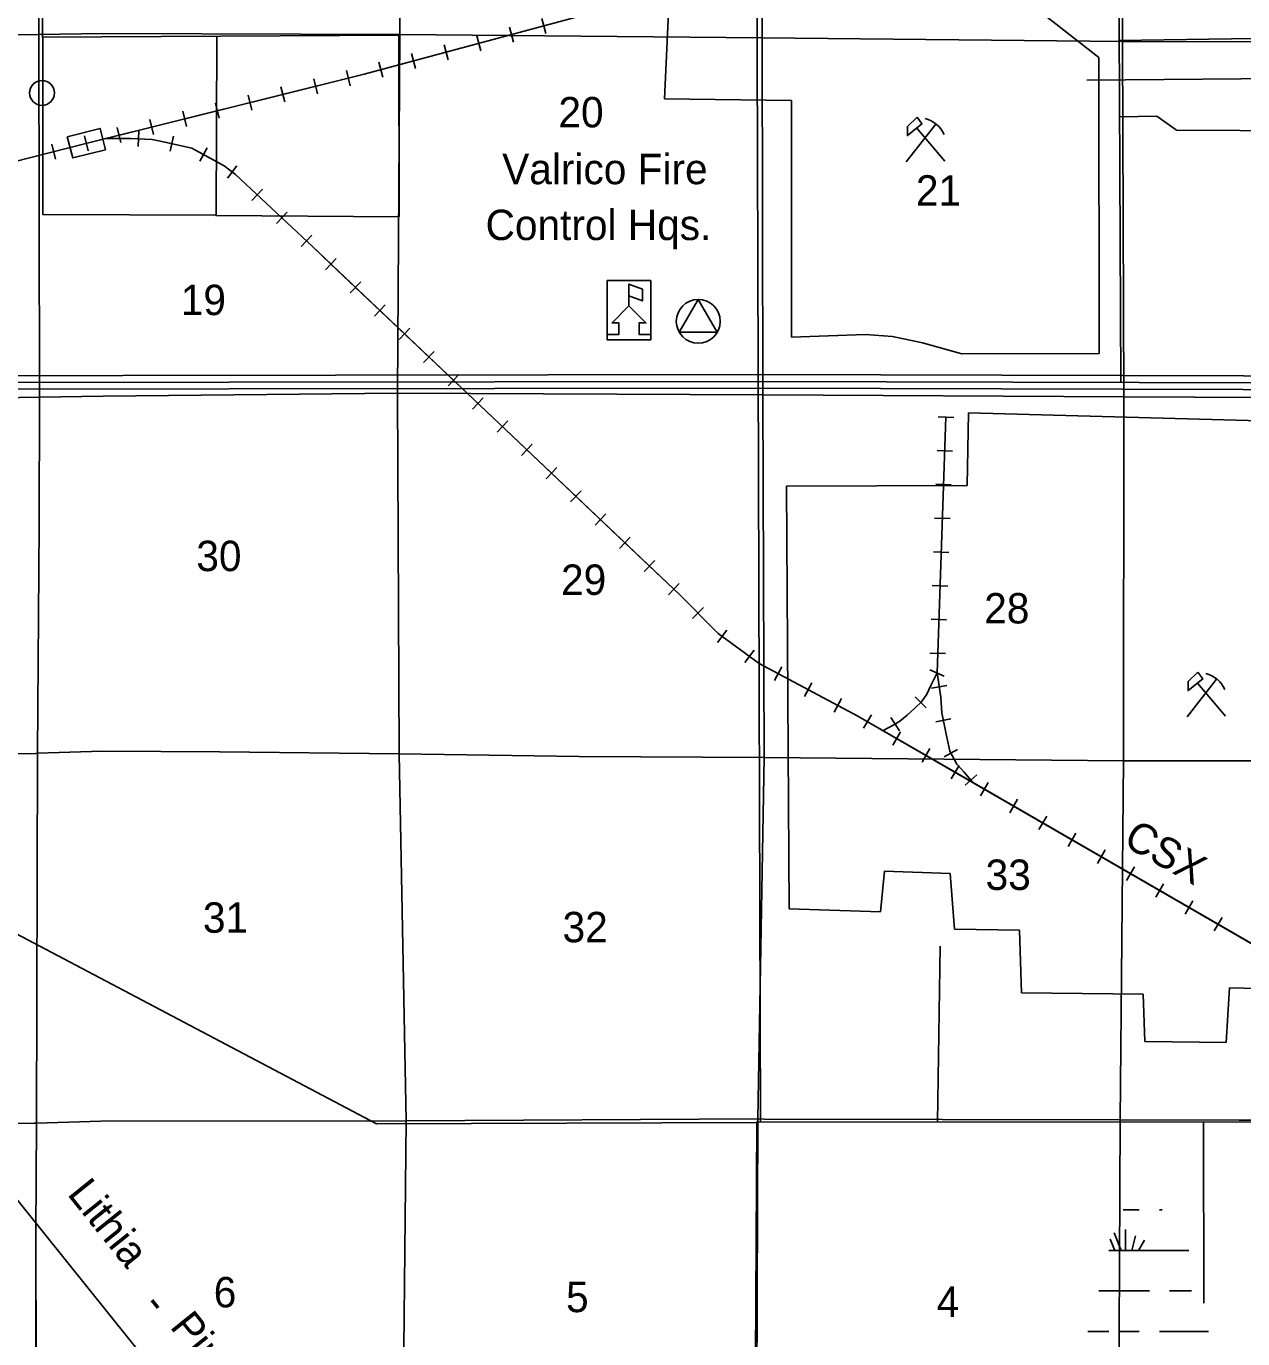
# Model space of a CAD drawing. Extents: x 380424 to 701066, y 1117407 to 1412949.
# Drawn here: x 574365 to 592389, y 1296226 to 1315661 of the extents above; entities that cross this region are included whole.
import ezdxf

# ---------------------------------------------------------------- set-up
doc = ezdxf.new("R2010")
doc.units = 0
for name, color, linetype in [('County Roads Related Text', 7, 'Continuous'), ('County Routes Highway Center Lines', 7, 'Continuous'), ('Culture', 7, 'Continuous'), ('Culture Text', 7, 'Continuous'), ('Local Roads Paved', 7, 'Continuous'), ('Narrow Canals', 7, 'Continuous'), ('Railroad Stations', 7, 'Continuous'), ('Railroads', 7, 'Continuous'), ('Railroads Text', 7, 'Continuous'), ('Section Lines', 7, 'Continuous'), ('Section Numbers', 7, 'Continuous'), ('State Route Divided Highway Outline and Fill', 7, 'Continuous'), ('State Routes Highway Center Lines', 7, 'Continuous'), ('Strip Mining Area', 7, 'Continuous'), ('Swamps', 7, 'Continuous'), ('Town Centers', 7, 'Continuous'), ('Township  and Range lines', 7, 'Continuous')]:
    doc.layers.add(name, color=color, linetype=linetype)

msp = doc.modelspace()

# ---------------------------------------------------------------- linework, layer by layer
at = {"layer": 'County Routes Highway Center Lines'}
msp.add_lwpolyline([(583908, 1287962), (578374, 1293126), (568754, 1305098)], dxfattribs=at)
at = {"layer": 'Culture'}
for p, q in [((587404, 1313653), (587842, 1314213)), ((587561, 1314154), (587974, 1313662)), ((582970, 1311019), (582970, 1311894)), ((582970, 1311894), (583620, 1311894)), ((583620, 1311894), (583620, 1311019)), ((583295, 1311519), (583295, 1311669)), ((583620, 1311019), (582970, 1311019)), ((591563, 1305435), (592000, 1305994)), ((591719, 1305936), (592132, 1305443))]:
    msp.add_line(p, q, dxfattribs=at)
for points in [[(587567, 1314314), (587636, 1314214), (587421, 1314042), (587421, 1314177)], [(583295, 1311669), (583495, 1311594), (583495, 1311769), (583295, 1311844)], [(583295, 1311519), (583045, 1311269), (583145, 1311269), (583145, 1311099), (582970, 1311099), (582970, 1311019), (583620, 1311019), (583620, 1311099), (583445, 1311099), (583445, 1311269), (583545, 1311269)], [(584040, 1311129), (584602, 1311129), (584321, 1311616)], [(591725, 1306095), (591795, 1305996), (591579, 1305824), (591579, 1305959)]]:
    msp.add_lwpolyline(points, close=True, dxfattribs=at)
msp.add_circle((584321, 1311291), 325, dxfattribs=at)
for centre in [(587571, 1313880), (591729, 1305662)]:
    msp.add_arc(centre, 431, 24.5415, 74.8304, dxfattribs=at)
at = {"layer": 'Local Roads Paved'}
for points in [[(585243, 1299434), (585208, 1310600), (585158, 1326169), (585257, 1329247), (585289, 1331092)], [(574488, 1329961), (574516, 1328680), (574568, 1326347), (574610, 1314853), (574609, 1314485), (574609, 1312876), (577179, 1312865)], [(590582, 1310387), (590534, 1320891), (574587, 1321022)], [(574607, 1315499), (579885, 1315530), (579889, 1312841), (577179, 1312858), (577190, 1315514)], [(592554, 1315482), (590559, 1315452)], [(590564, 1314320), (591116, 1314332), (591407, 1314121), (593290, 1314114)], [(558576, 1304948), (568772, 1304856), (569219, 1304858), (569219, 1304858), (579554, 1299411), (585189, 1299428)], [(587906, 1302038), (587865, 1299435)], [(577560, 1294139), (585159, 1294158), (585189, 1299434), (599113, 1299440), (599610, 1298785), (601736, 1298192), (603377, 1298218), (603377, 1299511)], [(591806, 1299437), (591811, 1296751)]]:
    msp.add_lwpolyline(points, dxfattribs=at)
at = {"layer": 'Narrow Canals'}
msp.add_lwpolyline([(593511, 1314892), (590080, 1314865)], dxfattribs=at)
at = {"layer": 'Railroad Stations'}
msp.add_lwpolyline([(574973, 1314026), (575458, 1314148), (575538, 1313833), (575053, 1313711)], close=True, dxfattribs=at)
at = {"layer": 'Railroads'}
for p, q in [((582006, 1315777), (582065, 1315555)), ((581523, 1315647), (581582, 1315425)), ((580557, 1315388), (580616, 1315166)), ((581040, 1315518), (581099, 1315296)), ((580074, 1315259), (580133, 1315037)), ((579109, 1315005), (579164, 1314781)), ((579591, 1315129), (579650, 1314907)), ((578624, 1314884), (578679, 1314661)), ((577653, 1314643), (577709, 1314420)), ((578138, 1314764), (578194, 1314540)), ((576683, 1314402), (576738, 1314179)), ((577168, 1314522), (577223, 1314299)), ((576197, 1314281), (576253, 1314058)), ((575227, 1314040), (575282, 1313817)), ((575712, 1314161), (575768, 1313938)), ((576024, 1313879), (576034, 1314109)), ((576497, 1313812), (576548, 1314036)), ((574742, 1313916), (574799, 1313693)), ((576936, 1313661), (577046, 1313863)), ((577349, 1313412), (577487, 1313596)), ((577708, 1313083), (577865, 1313251)), ((578073, 1312741), (578230, 1312909)), ((578438, 1312399), (578595, 1312567)), ((578801, 1312056), (578959, 1312223)), ((579164, 1311712), (579322, 1311879)), ((579527, 1311368), (579685, 1311535)), ((579890, 1311024), (580048, 1311191)), ((580253, 1310680), (580411, 1310847)), ((580616, 1310336), (580774, 1310503)), ((580978, 1309993), (581137, 1310160)), ((581341, 1309649), (581500, 1309816)), ((588106, 1309870), (587876, 1309878)), ((581704, 1309305), (581863, 1309472)), ((588088, 1309370), (587859, 1309378)), ((582067, 1308961), (582225, 1309128)), ((582430, 1308617), (582588, 1308784)), ((588071, 1308871), (587841, 1308879)), ((582793, 1308273), (582951, 1308440)), ((588054, 1308371), (587824, 1308379)), ((583156, 1307929), (583314, 1308096)), ((588036, 1307871), (587806, 1307879)), ((583519, 1307585), (583677, 1307752)), ((583882, 1307241), (584040, 1307408)), ((588019, 1307371), (587789, 1307379)), ((584236, 1306892), (584398, 1307055)), ((588001, 1306872), (587772, 1306880)), ((584609, 1306536), (584746, 1306721)), ((585011, 1306238), (585148, 1306423)), ((587984, 1306372), (587754, 1306380)), ((585453, 1305972), (585561, 1306175)), ((587964, 1306038), (587754, 1306133)), ((585895, 1305738), (586002, 1305941)), ((588006, 1305897), (587779, 1305861)), ((586336, 1305503), (586444, 1305706)), ((587699, 1305568), (587537, 1305731)), ((586771, 1305266), (586886, 1305465)), ((587301, 1305230), (587176, 1305423)), ((588064, 1305408), (587839, 1305359)), ((587204, 1305016), (587319, 1305215)), ((587637, 1304765), (587752, 1304965)), ((588164, 1304954), (587963, 1304842)), ((588070, 1304515), (588185, 1304714)), ((588447, 1304574), (588274, 1304422)), ((588503, 1304265), (588618, 1304464)), ((588936, 1304015), (589051, 1304214)), ((589369, 1303765), (589484, 1303964)), ((589802, 1303515), (589917, 1303714)), ((590235, 1303265), (590350, 1303464)), ((590668, 1303014), (590783, 1303214)), ((591101, 1302764), (591216, 1302963)), ((591534, 1302514), (591649, 1302713)), ((591967, 1302264), (592082, 1302463))]:
    msp.add_line(p, q, dxfattribs=at)
for points in [[(615982, 1337696), (615370, 1337533), (614236, 1337454), (613281, 1337032), (612553, 1336568), (610775, 1335064), (602485, 1328537), (596164, 1324337), (589864, 1320152), (585859, 1317583), (583462, 1316061), (582382, 1315759), (579370, 1314951), (575249, 1313927), (574183, 1313653)], [(578166, 1314652), (579370, 1314951), (582382, 1315759), (583462, 1316061), (583901, 1316339)], [(572560, 1312686), (573196, 1313135), (574183, 1313653), (575249, 1313927), (578166, 1314652)], [(575539, 1313999), (575912, 1313999), (576229, 1313985), (576445, 1313942), (576820, 1313855), (577296, 1313595), (577465, 1313468), (578606, 1312399), (581277, 1309868), (584049, 1307241), (584619, 1306671), (585226, 1306223), (586688, 1305447), (599947, 1297786)], [(578880, 1312140), (578606, 1312399), (577465, 1313468), (577296, 1313595), (576820, 1313855), (576445, 1313942), (576229, 1313985), (575912, 1313999), (575539, 1313999)], [(583235, 1308013), (581277, 1309868), (578880, 1312140)], [(588392, 1304462), (588255, 1304619), (588154, 1304735), (588049, 1304925), (587991, 1305204), (587928, 1305494), (587917, 1305727), (587859, 1306085), (587991, 1309874)], [(587991, 1309874), (587859, 1306085), (587917, 1305727), (587928, 1305494), (587991, 1305204), (588049, 1304925), (588154, 1304735), (588255, 1304619), (588392, 1304462)], [(588128, 1304615), (586688, 1305447), (585226, 1306223), (584619, 1306671), (584049, 1307241), (583235, 1308013)], [(587859, 1306085), (587833, 1306027), (587769, 1305901), (587706, 1305769), (587627, 1305658), (587537, 1305568), (587416, 1305458), (587310, 1305373), (587221, 1305315), (587060, 1305232)], [(587859, 1306085), (587833, 1306027), (587769, 1305901), (587706, 1305769), (587627, 1305658), (587537, 1305568), (587416, 1305458), (587310, 1305373), (587221, 1305315), (587060, 1305232)], [(593323, 1301613), (588128, 1304615)]]:
    msp.add_lwpolyline(points, dxfattribs=at)
at = {"layer": 'Section Lines'}
for points in [[(574555, 1320810), (574555, 1320800), (574551, 1315545), (574551, 1315539), (569206, 1315469), (569181, 1315469), (569181, 1315483), (569206, 1320810), (571442, 1320798)], [(579948, 1320814), (579901, 1315537), (575502, 1315552), (574551, 1315539), (574551, 1315545), (574555, 1320800), (574555, 1320810), (575518, 1320825)], [(585245, 1320788), (585266, 1315491), (579901, 1315537), (579948, 1320814)], [(590572, 1320748), (590608, 1315437), (585266, 1315491), (585245, 1320788)], [(595820, 1320727), (595847, 1315424), (590608, 1315437), (590572, 1320748)], [(579901, 1315537), (579866, 1310230), (575506, 1310182), (574560, 1310169), (574560, 1310194), (574551, 1315539), (575502, 1315552)], [(574551, 1315539), (574560, 1310194), (574560, 1310169), (574267, 1310166), (569194, 1310107), (569194, 1310120), (569181, 1315469), (569206, 1315469)], [(585266, 1315491), (585278, 1310202), (579866, 1310230), (579901, 1315537)], [(590608, 1315437), (590629, 1310172), (585278, 1310202), (585266, 1315491)], [(595847, 1315424), (595856, 1310148), (590629, 1310172), (590608, 1315437)], [(574560, 1310169), (574558, 1308276), (574532, 1304898), (574532, 1304895), (574505, 1304894), (571955, 1304862), (570425, 1304835), (569207, 1304823), (569185, 1304823), (569185, 1304832), (569194, 1310107), (574267, 1310166)], [(579866, 1310230), (579888, 1304889), (577229, 1304916), (575488, 1304925), (574532, 1304895), (574532, 1304898), (574558, 1308276), (574560, 1310169), (575506, 1310182)], [(585278, 1310202), (585298, 1304834), (582556, 1304848), (579888, 1304889), (579866, 1310230)], [(590629, 1310172), (590620, 1304786), (585298, 1304834), (585278, 1310202)], [(595856, 1310148), (595870, 1304785), (590620, 1304786), (590629, 1310172)], [(574532, 1304895), (574518, 1299426), (574518, 1299417), (574481, 1299416), (569205, 1299409), (569195, 1299409), (569195, 1299415), (569185, 1304823), (569207, 1304823), (570425, 1304835), (571955, 1304862), (574505, 1304894)], [(579888, 1304889), (579993, 1299451), (575469, 1299449), (574518, 1299417), (574518, 1299426), (574532, 1304895), (575488, 1304925), (577229, 1304916)], [(585298, 1304834), (585202, 1299485), (579993, 1299451), (579888, 1304889), (582556, 1304848)], [(590620, 1304786), (590571, 1299467), (585305, 1299480), (585202, 1299481), (585202, 1299485), (585298, 1304834)], [(595870, 1304785), (595869, 1299453), (590571, 1299467), (590620, 1304786)], [(579993, 1299451), (579941, 1294154), (575461, 1294169), (574524, 1294138), (574512, 1294137), (574507, 1297806), (574518, 1299417), (575469, 1299449)], [(585202, 1299481), (585185, 1294180), (579941, 1294154), (579993, 1299451), (585202, 1299485)], [(590571, 1299467), (590548, 1294216), (585185, 1294180), (585202, 1299481), (585305, 1299480)], [(595869, 1299453), (595856, 1294150), (590548, 1294216), (590571, 1299467)], [(574518, 1299417), (574507, 1297806), (574512, 1294137), (569176, 1294114), (569166, 1294114), (569195, 1299409), (569205, 1299409), (574481, 1299416)]]:
    msp.add_lwpolyline(points, close=True, dxfattribs=at)
at = {"layer": 'State Route Divided Highway Outline and Fill'}
for points in [[(552910, 1310461), (563278, 1310474), (569498, 1310482), (585237, 1310502), (626407, 1310390)], [(626406, 1310190), (585236, 1310302), (569498, 1310282), (563278, 1310274), (552910, 1310261)]]:
    msp.add_lwpolyline(points, dxfattribs=at)
at = {"layer": 'State Routes Highway Center Lines'}
msp.add_lwpolyline([(626406, 1310290), (585237, 1310402), (569498, 1310382), (563278, 1310374), (552910, 1310361)], dxfattribs=at)
at = {"layer": 'Strip Mining Area'}
for p, q in [((590254, 1315198), (588181, 1316823)), ((583879, 1315863), (583822, 1314585)), ((590260, 1310813), (590254, 1315198)), ((583822, 1314585), (585703, 1314561)), ((585703, 1314561), (585701, 1311056)), ((585701, 1311056), (586798, 1311098)), ((586798, 1311098), (587199, 1311066)), ((587199, 1311066), (587643, 1310971)), ((587643, 1310971), (588228, 1310808)), ((588228, 1310808), (590260, 1310813)), ((588307, 1308861), (588323, 1309937)), ((588323, 1309937), (592898, 1309811)), ((585627, 1308850), (588307, 1308861)), ((585669, 1302592), (585627, 1308850)), ((587083, 1303152), (587020, 1302550)), ((588054, 1303115), (587083, 1303152)), ((588118, 1302292), (588054, 1303115)), ((587020, 1302550), (585669, 1302592)), ((589083, 1302276), (588118, 1302292)), ((589109, 1301347), (589083, 1302276)), ((592191, 1301421), (592143, 1300614)), ((594418, 1301374), (592191, 1301421)), ((590914, 1301331), (589109, 1301347)), ((590940, 1300630), (590914, 1301331)), ((592143, 1300614), (590940, 1300630))]:
    msp.add_line(p, q, dxfattribs=at)
at = {"layer": 'Swamps'}
for p, q in [((590424, 1297701), (590495, 1297534)), ((590484, 1297797), (590587, 1297534)), ((590653, 1297845), (590653, 1297534)), ((590798, 1297749), (590745, 1297534)), ((590931, 1297688), (590842, 1297535)), ((590255, 1296934), (591005, 1296934)), ((590555, 1296334), (590855, 1296334)), ((591155, 1296334), (591755, 1296334))]:
    msp.add_line(p, q, dxfattribs=at)
for points in [[(590615, 1298134), (590855, 1298134)], [(591155, 1298134), (591195, 1298134)], [(590405, 1297534), (591588, 1297534)], [(591305, 1296934), (591629, 1296934)], [(590095, 1296334), (590405, 1296334)], [(591755, 1296334), (591880, 1296334)]]:
    msp.add_lwpolyline(points, dxfattribs=at)
at = {"layer": 'Town Centers'}
msp.add_circle((574599, 1314674), 184, dxfattribs=at)
at = {"layer": 'Township  and Range lines'}
for p, q in [((574555, 1320800), (574551, 1315545)), ((574551, 1315545), (574551, 1315539)), ((574551, 1315539), (574560, 1310194)), ((574560, 1310169), (574558, 1308276)), ((574560, 1310194), (574560, 1310169)), ((574558, 1308276), (574532, 1304898)), ((574532, 1304895), (574518, 1299426)), ((574532, 1304898), (574532, 1304895)), ((574518, 1299417), (575469, 1299449)), ((574518, 1299426), (574518, 1299417)), ((575469, 1299449), (579993, 1299451)), ((579993, 1299451), (585202, 1299485)), ((585202, 1299485), (585202, 1299481)), ((585202, 1299481), (585305, 1299480)), ((585305, 1299480), (590571, 1299467)), ((590571, 1299467), (595869, 1299453)), ((569205, 1299409), (574481, 1299416)), ((574481, 1299416), (574518, 1299417)), ((574518, 1299417), (574507, 1297806)), ((574507, 1297806), (574512, 1294137))]:
    msp.add_line(p, q, dxfattribs=at)

# ---------------------------------------------------------------- texts
at = {"layer": 'County Roads Related Text'}
for s, rotation, p in [('Lithia', 308.7823, (574961, 1298367)), ('-', 308.8493, (576075, 1296709)), ('Pinecrest', 308.6779, (576482, 1296402))]:
    msp.add_text(s, height=450, rotation=rotation, dxfattribs=at).set_placement(p)
at = {"layer": 'Culture Text'}
for s, p in [('Valrico Fire', (581417, 1313322)), ('Control Hqs.', (581171, 1312495))]:
    msp.add_text(s, height=450, rotation=0.0004, dxfattribs=at).set_placement(p)
at = {"layer": 'Railroads Text'}
msp.add_text('CSX', height=450, rotation=330.5244, dxfattribs=at).set_placement((590599, 1303541))
at = {"layer": 'Section Numbers'}
for s, p in [('20', (582250, 1314164)), ('21', (587546, 1313005)), ('19', (576655, 1311384)), ('30', (576885, 1307593)), ('29', (582289, 1307241)), ('28', (588558, 1306818)), ('33', (588579, 1302872)), ('31', (576983, 1302238)), ('32', (582311, 1302097)), ('6', (577143, 1296691)), ('5', (582363, 1296620)), ('4', (587854, 1296550))]:
    msp.add_text(s, height=450, dxfattribs=at).set_placement(p)

doc.saveas('drawing.dxf')
